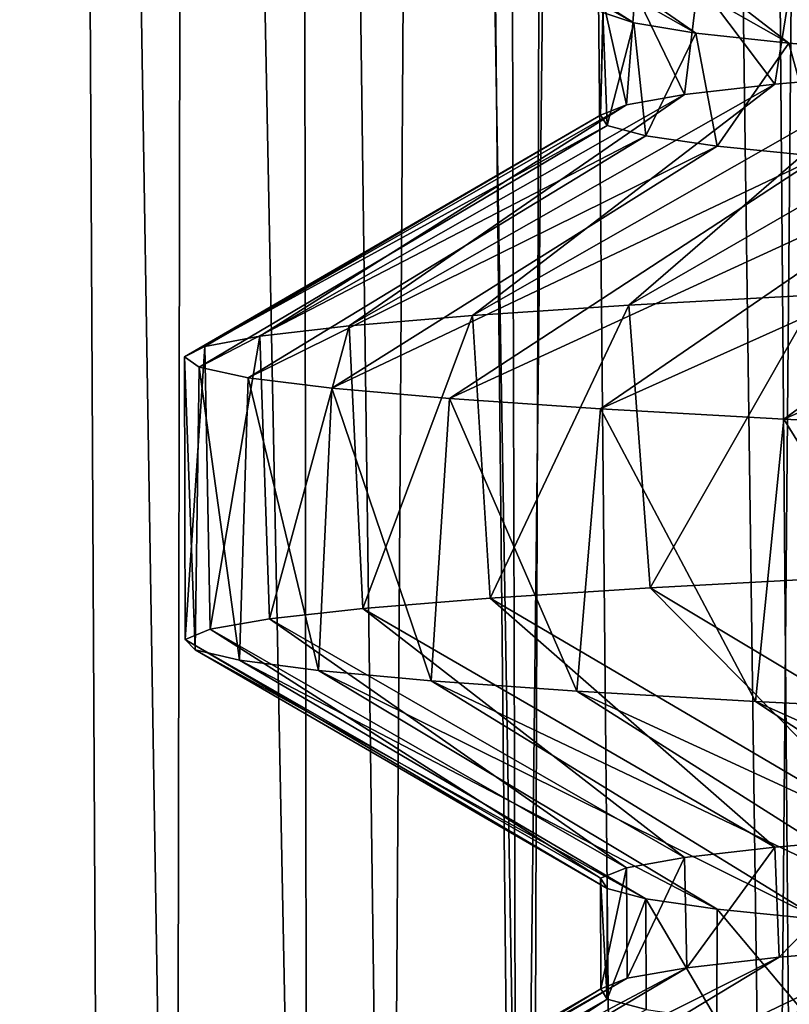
# Model space of a CAD drawing. Header units: millimetres. Extents: x -39.5 to 39.5, y -2 to 94.9.
# Tile 416 of 656: x -14.7 to -13, y 41 to 43.2. Entities that reach past the tile are written whole.
import ezdxf

# ---------------------------------------------------------------- set-up
doc = ezdxf.new("R2010")
doc.units = ezdxf.units.MM
doc.header["$LTSCALE"] = 65.185185
for name, color, linetype in [('12', 7, 'CONTINUOUS'), ('169', 7, 'CONTINUOUS'), ('17', 7, 'CONTINUOUS'), ('170', 7, 'CONTINUOUS'), ('171', 7, 'CONTINUOUS'), ('174', 7, 'CONTINUOUS'), ('43', 7, 'CONTINUOUS'), ('56', 7, 'CONTINUOUS'), ('62', 7, 'CONTINUOUS')]:
    doc.layers.add(name, color=color, linetype=linetype)

msp = doc.modelspace()

# ---------------------------------------------------------------- linework, layer by layer
at = {"layer": '12', "color": 7, "linetype": 'Continuous'}
for points in [[(-14.8985, 71, -8.383), (-14.3151, 71, -9.3443), (-14.369, 38.2974, -8.7193), (-14.8985, 71, -8.383)], [(-14.8155, 38.2974, -7.9371), (-14.8985, 71, -8.383), (-14.369, 38.2974, -8.7193), (-14.8155, 38.2974, -7.9371)], [(-14.715, 71, 8.701), (-14.5398, 38.2987, 8.4314), (-14.0675, 38.2974, 9.1979), (-14.715, 71, 8.701)], [(-14.1112, 71, 9.6496), (-14.715, 71, 8.701), (-14.0675, 38.2974, 9.1979), (-14.1112, 71, 9.6496)], [(-14.369, 38.2974, -8.7193), (-14.3151, 71, -9.3443), (-13.8813, 38.2974, -9.4765), (-14.369, 38.2974, -8.7193)], [(-14.3151, 71, -9.3443), (-13.6698, 71, -10.2652), (-13.8813, 38.2974, -9.4765), (-14.3151, 71, -9.3443)], [(-13.4463, 71, 10.5564), (-14.1112, 71, 9.6496), (-13.5547, 38.2974, 9.9382), (-13.4463, 71, 10.5564)], [(-13.5547, 38.2974, 9.9382), (-14.1112, 71, 9.6496), (-14.0675, 38.2974, 9.1979), (-13.5547, 38.2974, 9.9382)], [(-13.6698, 71, -10.2652), (-13.3538, 38.2987, -10.2065), (-13.8813, 38.2974, -9.4765), (-13.6698, 71, -10.2652)], [(-13.0028, 38.2974, 10.65), (-13.4463, 71, 10.5564), (-13.5547, 38.2974, 9.9382), (-13.0028, 38.2974, 10.65)], [(-12.7232, 71, 11.4175), (-13.4463, 71, 10.5564), (-13.0028, 38.2974, 10.65), (-12.7232, 71, 11.4175)], [(-12.4134, 38.2987, 11.3315), (-12.7232, 71, 11.4175), (-13.0028, 38.2974, 10.65), (-12.4134, 38.2987, 11.3315)]]:
    msp.add_3dface(points, dxfattribs=at)
at = {"layer": '169', "color": 7, "linetype": 'Continuous'}
for points in [[(-12.7193, 43.0865, 4.2166), (-12.3716, 43.1101, 5.1482), (-13.3325, 42.5567, 5.3073), (-12.7193, 43.0865, 4.2166)], [(-13.3325, 42.5567, 5.3073), (-12.3716, 43.1101, 5.1482), (-12.9003, 42.5804, 6.2853), (-13.3325, 42.5567, 5.3073)], [(-12.9977, 43.0628, 3.2586), (-12.7193, 43.0865, 4.2166), (-13.6906, 42.533, 4.2998), (-12.9977, 43.0628, 3.2586)], [(-13.6906, 42.533, 4.2998), (-12.7193, 43.0865, 4.2166), (-13.3325, 42.5567, 5.3073), (-13.6906, 42.533, 4.2998)], [(-13.2046, 43.039, 2.2802), (-12.9977, 43.0628, 3.2586), (-13.9728, 42.5093, 3.2685), (-13.2046, 43.039, 2.2802)], [(-13.9728, 42.5093, 3.2685), (-12.9977, 43.0628, 3.2586), (-13.6906, 42.533, 4.2998), (-13.9728, 42.5093, 3.2685)], [(-13.3377, 43.0153, 1.2909), (-13.2046, 43.039, 2.2802), (-14.1774, 42.4855, 2.219), (-13.3377, 43.0153, 1.2909)], [(-14.1774, 42.4855, 2.219), (-13.2046, 43.039, 2.2802), (-13.9728, 42.5093, 3.2685), (-14.1774, 42.4855, 2.219)], [(-13.3967, 42.9917, 0.2985), (-13.3377, 43.0153, 1.2909), (-14.3033, 42.4618, 1.1572), (-13.3967, 42.9917, 0.2985)], [(-14.3033, 42.4618, 1.1572), (-13.3377, 43.0153, 1.2909), (-14.1774, 42.4855, 2.219), (-14.3033, 42.4618, 1.1572)], [(-13.3819, 42.9681, -0.6954), (-13.3967, 42.9917, 0.2985), (-14.3497, 42.4381, 0.089), (-13.3819, 42.9681, -0.6954)], [(-14.3497, 42.4381, 0.089), (-13.3967, 42.9917, 0.2985), (-14.3033, 42.4618, 1.1572), (-14.3497, 42.4381, 0.089)], [(-14.3165, 42.4144, -0.9798), (-13.3819, 42.9681, -0.6954), (-14.3497, 42.4381, 0.089), (-14.3165, 42.4144, -0.9798)], [(-13.2931, 42.9444, -1.6894), (-13.3819, 42.9681, -0.6954), (-14.3165, 42.4144, -0.9798), (-13.2931, 42.9444, -1.6894)], [(-14.2038, 42.3906, -2.0431), (-13.2931, 42.9444, -1.6894), (-14.3165, 42.4144, -0.9798), (-14.2038, 42.3906, -2.0431)], [(-13.1299, 42.9206, -2.6766), (-13.2931, 42.9444, -1.6894), (-14.2038, 42.3906, -2.0431), (-13.1299, 42.9206, -2.6766)], [(-14.0123, 42.3669, -3.095), (-13.1299, 42.9206, -2.6766), (-14.2038, 42.3906, -2.0431), (-14.0123, 42.3669, -3.095)], [(-12.8943, 42.8969, -3.6464), (-13.1299, 42.9206, -2.6766), (-14.0123, 42.3669, -3.095), (-12.8943, 42.8969, -3.6464)], [(-13.7429, 42.3432, -4.1298), (-12.8943, 42.8969, -3.6464), (-14.0123, 42.3669, -3.095), (-13.7429, 42.3432, -4.1298)], [(-12.5886, 42.8733, -4.5921), (-12.8943, 42.8969, -3.6464), (-13.7429, 42.3432, -4.1298), (-12.5886, 42.8733, -4.5921)], [(-13.3972, 42.3195, -5.1416), (-12.5886, 42.8733, -4.5921), (-13.7429, 42.3432, -4.1298), (-13.3972, 42.3195, -5.1416)], [(-12.2141, 42.8497, -5.5115), (-12.5886, 42.8733, -4.5921), (-13.3972, 42.3195, -5.1416), (-12.2141, 42.8497, -5.5115)], [(-12.9772, 42.2957, -6.1249), (-12.2141, 42.8497, -5.5115), (-13.3972, 42.3195, -5.1416), (-12.9772, 42.2957, -6.1249)], [(-11.7724, 42.8261, -6.4008), (-12.2141, 42.8497, -5.5115), (-12.9772, 42.2957, -6.1249), (-11.7724, 42.8261, -6.4008)], [(-12.4851, 42.272, -7.0742), (-11.7724, 42.8261, -6.4008), (-12.9772, 42.2957, -6.1249), (-12.4851, 42.272, -7.0742)], [(-12.3519, 41.1113, 5.1953), (-11.9311, 41.135, 6.0999), (-13.2084, 40.5639, 5.609), (-12.3519, 41.1113, 5.1953)], [(-13.2084, 40.5639, 5.609), (-11.9311, 41.135, 6.0999), (-12.7541, 40.5877, 6.5769), (-13.2084, 40.5639, 5.609)], [(-12.704, 41.0876, 4.2624), (-12.3519, 41.1113, 5.1953), (-13.5894, 40.5402, 4.6099), (-12.704, 41.0876, 4.2624)], [(-13.5894, 40.5402, 4.6099), (-12.3519, 41.1113, 5.1953), (-13.2084, 40.5639, 5.609), (-13.5894, 40.5402, 4.6099)], [(-12.9878, 41.0638, 3.2981), (-12.704, 41.0876, 4.2624), (-13.8949, 40.5165, 3.5852), (-12.9878, 41.0638, 3.2981)], [(-13.8949, 40.5165, 3.5852), (-12.704, 41.0876, 4.2624), (-13.5894, 40.5402, 4.6099), (-13.8949, 40.5165, 3.5852)], [(-13.1995, 41.0397, 2.3094), (-12.9878, 41.0638, 3.2981), (-14.1233, 40.4928, 2.5407), (-13.1995, 41.0397, 2.3094)], [(-14.1233, 40.4928, 2.5407), (-12.9878, 41.0638, 3.2981), (-13.8949, 40.5165, 3.5852), (-14.1233, 40.4928, 2.5407)], [(-13.3359, 41.0157, 1.3093), (-13.1995, 41.0397, 2.3094), (-14.2733, 40.469, 1.482), (-13.3359, 41.0157, 1.3093)], [(-14.2733, 40.469, 1.482), (-13.1995, 41.0397, 2.3094), (-14.1233, 40.4928, 2.5407), (-14.2733, 40.469, 1.482)], [(-13.3965, 40.9918, 0.3042), (-13.3359, 41.0157, 1.3093), (-14.344, 40.4453, 0.4151), (-13.3965, 40.9918, 0.3042)], [(-14.344, 40.4453, 0.4151), (-13.3359, 41.0157, 1.3093), (-14.2733, 40.469, 1.482), (-14.344, 40.4453, 0.4151)], [(-14.3351, 40.4216, -0.6541), (-13.3965, 40.9918, 0.3042), (-14.344, 40.4453, 0.4151), (-14.3351, 40.4216, -0.6541)], [(-13.3817, 40.968, -0.6996), (-13.3965, 40.9918, 0.3042), (-14.3351, 40.4216, -0.6541), (-13.3817, 40.968, -0.6996)], [(-14.2466, 40.3979, -1.7197), (-13.3817, 40.968, -0.6996), (-14.3351, 40.4216, -0.6541), (-14.2466, 40.3979, -1.7197)], [(-13.2926, 40.9443, -1.6933), (-13.3817, 40.968, -0.6996), (-14.2466, 40.3979, -1.7197), (-13.2926, 40.9443, -1.6933)]]:
    msp.add_3dface(points, dxfattribs=at)
at = {"layer": '17', "color": 7, "linetype": 'Continuous'}
for points in [[(-13.1731, 43.2963, 2.4557), (-12.9565, 43.3198, 3.4189), (-12.9977, 43.0628, 3.2586), (-13.1731, 43.2963, 2.4557)], [(-12.9977, 43.0628, 3.2586), (-12.9565, 43.3198, 3.4189), (-12.7193, 43.0865, 4.2166), (-12.9977, 43.0628, 3.2586)], [(-13.3178, 43.2729, 1.482), (-13.1731, 43.2963, 2.4557), (-13.2046, 43.039, 2.2802), (-13.3178, 43.2729, 1.482)], [(-13.2046, 43.039, 2.2802), (-13.1731, 43.2963, 2.4557), (-12.9977, 43.0628, 3.2586), (-13.2046, 43.039, 2.2802)], [(-13.3905, 43.2496, 0.5052), (-13.3178, 43.2729, 1.482), (-13.3377, 43.0153, 1.2909), (-13.3905, 43.2496, 0.5052)], [(-13.3377, 43.0153, 1.2909), (-13.3178, 43.2729, 1.482), (-13.2046, 43.039, 2.2802), (-13.3377, 43.0153, 1.2909)], [(-13.3916, 43.2264, -0.4735), (-13.3905, 43.2496, 0.5052), (-13.3967, 42.9917, 0.2985), (-13.3916, 43.2264, -0.4735)], [(-13.3967, 42.9917, 0.2985), (-13.3905, 43.2496, 0.5052), (-13.3377, 43.0153, 1.2909), (-13.3967, 42.9917, 0.2985)], [(-13.3819, 42.9681, -0.6954), (-13.3916, 43.2264, -0.4735), (-13.3967, 42.9917, 0.2985), (-13.3819, 42.9681, -0.6954)], [(-13.321, 43.203, -1.4529), (-13.3916, 43.2264, -0.4735), (-13.3819, 42.9681, -0.6954), (-13.321, 43.203, -1.4529)], [(-13.2931, 42.9444, -1.6894), (-13.321, 43.203, -1.4529), (-13.3819, 42.9681, -0.6954), (-13.2931, 42.9444, -1.6894)], [(-13.1786, 43.1797, -2.4258), (-13.321, 43.203, -1.4529), (-13.2931, 42.9444, -1.6894), (-13.1786, 43.1797, -2.4258)], [(-13.1299, 42.9206, -2.6766), (-13.1786, 43.1797, -2.4258), (-13.2931, 42.9444, -1.6894), (-13.1299, 42.9206, -2.6766)], [(-12.9657, 43.1564, -3.3839), (-13.1786, 43.1797, -2.4258), (-13.1299, 42.9206, -2.6766), (-12.9657, 43.1564, -3.3839)], [(-12.8943, 42.8969, -3.6464), (-12.9657, 43.1564, -3.3839), (-13.1299, 42.9206, -2.6766), (-12.8943, 42.8969, -3.6464)], [(-12.6842, 43.1331, -4.3209), (-12.9657, 43.1564, -3.3839), (-12.8943, 42.8969, -3.6464), (-12.6842, 43.1331, -4.3209)], [(-12.9977, 41.3158, 3.2586), (-12.7193, 41.3395, 4.2166), (-12.9878, 41.0638, 3.2981), (-12.9977, 41.3158, 3.2586)], [(-12.9878, 41.0638, 3.2981), (-12.7193, 41.3395, 4.2166), (-12.704, 41.0876, 4.2624), (-12.9878, 41.0638, 3.2981)], [(-13.2046, 41.2921, 2.2802), (-12.9977, 41.3158, 3.2586), (-13.1995, 41.0397, 2.3094), (-13.2046, 41.2921, 2.2802)], [(-13.1995, 41.0397, 2.3094), (-12.9977, 41.3158, 3.2586), (-12.9878, 41.0638, 3.2981), (-13.1995, 41.0397, 2.3094)], [(-13.3377, 41.2683, 1.2909), (-13.2046, 41.2921, 2.2802), (-13.3359, 41.0157, 1.3093), (-13.3377, 41.2683, 1.2909)], [(-13.3359, 41.0157, 1.3093), (-13.2046, 41.2921, 2.2802), (-13.1995, 41.0397, 2.3094), (-13.3359, 41.0157, 1.3093)], [(-13.3967, 41.2447, 0.2985), (-13.3377, 41.2683, 1.2909), (-13.3965, 40.9918, 0.3042), (-13.3967, 41.2447, 0.2985)], [(-13.3965, 40.9918, 0.3042), (-13.3377, 41.2683, 1.2909), (-13.3359, 41.0157, 1.3093), (-13.3965, 40.9918, 0.3042)], [(-13.3819, 41.2211, -0.6954), (-13.3967, 41.2447, 0.2985), (-13.3817, 40.968, -0.6996), (-13.3819, 41.2211, -0.6954)], [(-13.3817, 40.968, -0.6996), (-13.3967, 41.2447, 0.2985), (-13.3965, 40.9918, 0.3042), (-13.3817, 40.968, -0.6996)], [(-13.2931, 41.1974, -1.6894), (-13.3819, 41.2211, -0.6954), (-13.3817, 40.968, -0.6996), (-13.2931, 41.1974, -1.6894)], [(-13.2926, 40.9443, -1.6933), (-13.2931, 41.1974, -1.6894), (-13.3817, 40.968, -0.6996), (-13.2926, 40.9443, -1.6933)], [(-13.1299, 41.1736, -2.6766), (-13.2931, 41.1974, -1.6894), (-13.1308, 40.9207, -2.6726), (-13.1299, 41.1736, -2.6766)], [(-13.1308, 40.9207, -2.6726), (-13.2931, 41.1974, -1.6894), (-13.2926, 40.9443, -1.6933), (-13.1308, 40.9207, -2.6726)], [(-12.8968, 40.8971, -3.6376), (-13.1299, 41.1736, -2.6766), (-13.1308, 40.9207, -2.6726), (-12.8968, 40.8971, -3.6376)], [(-12.8943, 41.1499, -3.6464), (-13.1299, 41.1736, -2.6766), (-12.8968, 40.8971, -3.6376), (-12.8943, 41.1499, -3.6464)]]:
    msp.add_3dface(points, dxfattribs=at)
at = {"layer": '170', "color": 7, "linetype": 'Continuous'}
for points in [[(-13.3325, 42.5567, 5.3073), (-12.9003, 42.5804, 6.2853), (-13.2833, 41.9096, 5.4291), (-13.3325, 42.5567, 5.3073)], [(-13.2833, 41.9096, 5.4291), (-12.9003, 42.5804, 6.2853), (-12.8431, 41.9333, 6.4013), (-13.2833, 41.9096, 5.4291)], [(-13.6906, 42.533, 4.2998), (-13.3325, 42.5567, 5.3073), (-13.6501, 41.8859, 4.4269), (-13.6906, 42.533, 4.2998)], [(-13.6501, 41.8859, 4.4269), (-13.3325, 42.5567, 5.3073), (-13.2833, 41.9096, 5.4291), (-13.6501, 41.8859, 4.4269)], [(-13.9728, 42.5093, 3.2685), (-13.6906, 42.533, 4.2998), (-13.9413, 41.8623, 3.4002), (-13.9728, 42.5093, 3.2685)], [(-13.9413, 41.8623, 3.4002), (-13.6906, 42.533, 4.2998), (-13.6501, 41.8859, 4.4269), (-13.9413, 41.8623, 3.4002)], [(-14.1774, 42.4855, 2.219), (-13.9728, 42.5093, 3.2685), (-14.1555, 41.8386, 2.3547), (-14.1774, 42.4855, 2.219)], [(-14.1555, 41.8386, 2.3547), (-13.9728, 42.5093, 3.2685), (-13.9413, 41.8623, 3.4002), (-14.1555, 41.8386, 2.3547)], [(-14.3033, 42.4618, 1.1572), (-14.1774, 42.4855, 2.219), (-14.2913, 41.8149, 1.2962), (-14.3033, 42.4618, 1.1572)], [(-14.2913, 41.8149, 1.2962), (-14.1774, 42.4855, 2.219), (-14.1555, 41.8386, 2.3547), (-14.2913, 41.8149, 1.2962)], [(-14.3497, 42.4381, 0.089), (-14.3033, 42.4618, 1.1572), (-14.3481, 41.7912, 0.2305), (-14.3497, 42.4381, 0.089)], [(-14.3481, 41.7912, 0.2305), (-14.3033, 42.4618, 1.1572), (-14.2913, 41.8149, 1.2962), (-14.3481, 41.7912, 0.2305)], [(-14.3165, 42.4144, -0.9798), (-14.3497, 42.4381, 0.089), (-14.3256, 41.7675, -0.8364), (-14.3165, 42.4144, -0.9798)], [(-14.3256, 41.7675, -0.8364), (-14.3497, 42.4381, 0.089), (-14.3481, 41.7912, 0.2305), (-14.3256, 41.7675, -0.8364)], [(-14.2238, 41.7439, -1.8987), (-14.3165, 42.4144, -0.9798), (-14.3256, 41.7675, -0.8364), (-14.2238, 41.7439, -1.8987)], [(-14.2038, 42.3906, -2.0431), (-14.3165, 42.4144, -0.9798), (-14.2238, 41.7439, -1.8987), (-14.2038, 42.3906, -2.0431)], [(-14.0434, 41.7202, -2.9506), (-14.2038, 42.3906, -2.0431), (-14.2238, 41.7439, -1.8987), (-14.0434, 41.7202, -2.9506)], [(-14.0123, 42.3669, -3.095), (-14.2038, 42.3906, -2.0431), (-14.0434, 41.7202, -2.9506), (-14.0123, 42.3669, -3.095)], [(-13.7853, 41.6965, -3.9861), (-14.0123, 42.3669, -3.095), (-14.0434, 41.7202, -2.9506), (-13.7853, 41.6965, -3.9861)], [(-13.7429, 42.3432, -4.1298), (-14.0123, 42.3669, -3.095), (-13.7853, 41.6965, -3.9861), (-13.7429, 42.3432, -4.1298)], [(-13.4509, 41.6728, -4.9996), (-13.7429, 42.3432, -4.1298), (-13.7853, 41.6965, -3.9861), (-13.4509, 41.6728, -4.9996)], [(-13.3972, 42.3195, -5.1416), (-13.7429, 42.3432, -4.1298), (-13.4509, 41.6728, -4.9996), (-13.3972, 42.3195, -5.1416)], [(-13.0422, 41.6492, -5.9854), (-13.3972, 42.3195, -5.1416), (-13.4509, 41.6728, -4.9996), (-13.0422, 41.6492, -5.9854)], [(-12.9772, 42.2957, -6.1249), (-13.3972, 42.3195, -5.1416), (-13.0422, 41.6492, -5.9854), (-12.9772, 42.2957, -6.1249)], [(-12.5613, 41.6255, -6.9381), (-12.9772, 42.2957, -6.1249), (-13.0422, 41.6492, -5.9854), (-12.5613, 41.6255, -6.9381)], [(-12.4851, 42.272, -7.0742), (-12.9772, 42.2957, -6.1249), (-12.5613, 41.6255, -6.9381), (-12.4851, 42.272, -7.0742)]]:
    msp.add_3dface(points, dxfattribs=at)
at = {"layer": '171', "color": 7, "linetype": 'Continuous'}
for points in [[(-12.3716, 41.3632, 5.1482), (-13.2833, 41.9096, 5.4291), (-12.8431, 41.9333, 6.4013), (-12.3716, 41.3632, 5.1482)], [(-12.7193, 41.3395, 4.2166), (-13.6501, 41.8859, 4.4269), (-13.2833, 41.9096, 5.4291), (-12.7193, 41.3395, 4.2166)], [(-12.3716, 41.3632, 5.1482), (-12.7193, 41.3395, 4.2166), (-13.2833, 41.9096, 5.4291), (-12.3716, 41.3632, 5.1482)], [(-12.9977, 41.3158, 3.2586), (-13.9413, 41.8623, 3.4002), (-13.6501, 41.8859, 4.4269), (-12.9977, 41.3158, 3.2586)], [(-12.7193, 41.3395, 4.2166), (-12.9977, 41.3158, 3.2586), (-13.6501, 41.8859, 4.4269), (-12.7193, 41.3395, 4.2166)], [(-13.2046, 41.2921, 2.2802), (-14.1555, 41.8386, 2.3547), (-13.9413, 41.8623, 3.4002), (-13.2046, 41.2921, 2.2802)], [(-12.9977, 41.3158, 3.2586), (-13.2046, 41.2921, 2.2802), (-13.9413, 41.8623, 3.4002), (-12.9977, 41.3158, 3.2586)], [(-13.3377, 41.2683, 1.2909), (-14.2913, 41.8149, 1.2962), (-14.1555, 41.8386, 2.3547), (-13.3377, 41.2683, 1.2909)], [(-13.2046, 41.2921, 2.2802), (-13.3377, 41.2683, 1.2909), (-14.1555, 41.8386, 2.3547), (-13.2046, 41.2921, 2.2802)], [(-13.3967, 41.2447, 0.2985), (-14.3481, 41.7912, 0.2305), (-14.2913, 41.8149, 1.2962), (-13.3967, 41.2447, 0.2985)], [(-13.3377, 41.2683, 1.2909), (-13.3967, 41.2447, 0.2985), (-14.2913, 41.8149, 1.2962), (-13.3377, 41.2683, 1.2909)], [(-13.3967, 41.2447, 0.2985), (-13.3819, 41.2211, -0.6954), (-14.3481, 41.7912, 0.2305), (-13.3967, 41.2447, 0.2985)], [(-13.3819, 41.2211, -0.6954), (-14.3256, 41.7675, -0.8364), (-14.3481, 41.7912, 0.2305), (-13.3819, 41.2211, -0.6954)], [(-13.3819, 41.2211, -0.6954), (-13.2931, 41.1974, -1.6894), (-14.3256, 41.7675, -0.8364), (-13.3819, 41.2211, -0.6954)], [(-13.2931, 41.1974, -1.6894), (-14.2238, 41.7439, -1.8987), (-14.3256, 41.7675, -0.8364), (-13.2931, 41.1974, -1.6894)], [(-13.2931, 41.1974, -1.6894), (-13.1299, 41.1736, -2.6766), (-14.2238, 41.7439, -1.8987), (-13.2931, 41.1974, -1.6894)], [(-13.1299, 41.1736, -2.6766), (-14.0434, 41.7202, -2.9506), (-14.2238, 41.7439, -1.8987), (-13.1299, 41.1736, -2.6766)], [(-13.1299, 41.1736, -2.6766), (-12.8943, 41.1499, -3.6464), (-14.0434, 41.7202, -2.9506), (-13.1299, 41.1736, -2.6766)], [(-12.8943, 41.1499, -3.6464), (-13.7853, 41.6965, -3.9861), (-14.0434, 41.7202, -2.9506), (-12.8943, 41.1499, -3.6464)], [(-12.8943, 41.1499, -3.6464), (-12.5886, 41.1263, -4.5921), (-13.7853, 41.6965, -3.9861), (-12.8943, 41.1499, -3.6464)], [(-12.5886, 41.1263, -4.5921), (-13.4509, 41.6728, -4.9996), (-13.7853, 41.6965, -3.9861), (-12.5886, 41.1263, -4.5921)], [(-12.5886, 41.1263, -4.5921), (-12.2141, 41.1027, -5.5115), (-13.4509, 41.6728, -4.9996), (-12.5886, 41.1263, -4.5921)], [(-12.2141, 41.1027, -5.5115), (-13.0422, 41.6492, -5.9854), (-13.4509, 41.6728, -4.9996), (-12.2141, 41.1027, -5.5115)], [(-12.2141, 41.1027, -5.5115), (-11.7724, 41.0791, -6.4008), (-13.0422, 41.6492, -5.9854), (-12.2141, 41.1027, -5.5115)], [(-11.7724, 41.0791, -6.4008), (-12.5613, 41.6255, -6.9381), (-13.0422, 41.6492, -5.9854), (-11.7724, 41.0791, -6.4008)]]:
    msp.add_3dface(points, dxfattribs=at)
at = {"layer": '174', "color": 7, "linetype": 'Continuous'}
for points in [[(-13.3916, 43.2264, -0.4735), (-13.321, 43.203, -1.4529), (-14.2929, 43.7577, -1.2791), (-13.3916, 43.2264, -0.4735)], [(-13.321, 43.203, -1.4529), (-14.1577, 43.7339, -2.3416), (-14.2929, 43.7577, -1.2791), (-13.321, 43.203, -1.4529)], [(-13.321, 43.203, -1.4529), (-13.1786, 43.1797, -2.4258), (-14.1577, 43.7339, -2.3416), (-13.321, 43.203, -1.4529)], [(-13.1786, 43.1797, -2.4258), (-13.9436, 43.7102, -3.3911), (-14.1577, 43.7339, -2.3416), (-13.1786, 43.1797, -2.4258)], [(-13.1786, 43.1797, -2.4258), (-12.9657, 43.1564, -3.3839), (-13.9436, 43.7102, -3.3911), (-13.1786, 43.1797, -2.4258)], [(-12.9657, 43.1564, -3.3839), (-13.6518, 43.6864, -4.4217), (-13.9436, 43.7102, -3.3911), (-12.9657, 43.1564, -3.3839)], [(-12.9657, 43.1564, -3.3839), (-12.6842, 43.1331, -4.3209), (-13.6518, 43.6864, -4.4217), (-12.9657, 43.1564, -3.3839)], [(-12.6842, 43.1331, -4.3209), (-13.2839, 43.6626, -5.4276), (-13.6518, 43.6864, -4.4217), (-12.6842, 43.1331, -4.3209)], [(-12.6842, 43.1331, -4.3209), (-12.3349, 43.1099, -5.2354), (-13.2839, 43.6626, -5.4276), (-12.6842, 43.1331, -4.3209)], [(-12.3349, 43.1099, -5.2354), (-12.8421, 43.6389, -6.4034), (-13.2839, 43.6626, -5.4276), (-12.3349, 43.1099, -5.2354)]]:
    msp.add_3dface(points, dxfattribs=at)
at = {"layer": '43', "color": 7, "linetype": 'Continuous'}
for points in [[(-13.9278, 71, -10.4587), (-13.2178, 71, -11.3428), (-13.586, 38.2987, -10.3807), (-13.9278, 71, -10.4587)], [(-13.586, 38.2987, -10.3807), (-13.2178, 71, -11.3428), (-12.9442, 38.2971, -11.1708), (-13.586, 38.2987, -10.3807)], [(-13.2178, 71, -11.3428), (-12.4517, 71, -12.1789), (-12.9442, 38.2971, -11.1708), (-13.2178, 71, -11.3428)]]:
    msp.add_3dface(points, dxfattribs=at)
at = {"layer": '56', "color": 7, "linetype": 'Continuous'}
for points in [[(-14.715, 71, 8.701), (-14.9925, 71, 8.8653), (-14.7897, 38.2987, 8.5793), (-14.715, 71, 8.701)], [(-14.5398, 38.2987, 8.4314), (-14.715, 71, 8.701), (-14.7897, 38.2987, 8.5793), (-14.5398, 38.2987, 8.4314)]]:
    msp.add_3dface(points, dxfattribs=at)
at = {"layer": '62', "color": 7, "linetype": 'Continuous'}
for points in [[(-13.6698, 71, -10.2652), (-13.9278, 71, -10.4587), (-13.586, 38.2987, -10.3807), (-13.6698, 71, -10.2652)], [(-13.3538, 38.2987, -10.2065), (-13.6698, 71, -10.2652), (-13.586, 38.2987, -10.3807), (-13.3538, 38.2987, -10.2065)]]:
    msp.add_3dface(points, dxfattribs=at)

doc.saveas('drawing.dxf')
